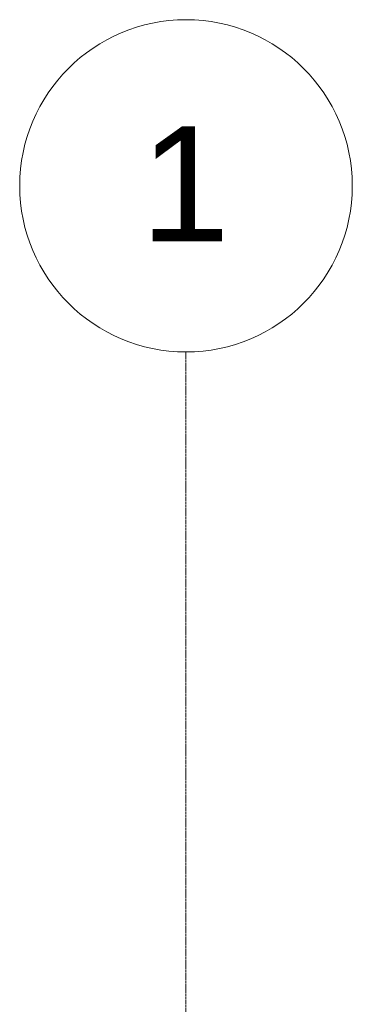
# Model space of a CAD drawing. Header units: inches. Extents: x -4136 to 1945, y -6639 to 12387.
# Tile 443 of 656: x -3530 to -3432, y 12096 to 12387. Entities that reach past the tile are written whole.
import ezdxf

# ---------------------------------------------------------------- set-up
doc = ezdxf.new("R2010")
doc.units = ezdxf.units.IN
doc.header["$MEASUREMENT"] = 0
doc.linetypes.add('Línea de rejilla', pattern=[0.875, 0.5, -0.125, 0.125, -0.125])
doc.layers.add('S-GRID', color=7, linetype='Continuous', lineweight=9)
doc.layers.add('S-GRID-IDEN', color=7, linetype='Continuous', lineweight=9)
doc.styles.add('Arial_1', font='arial.ttf', dxfattribs={"height": 34.015748})

# ---------------------------------------------------------------- blocks, each defined once
blk = doc.blocks.new('Rejilla - Extremo inicial de rejilla - Círculo-11506-SLAB ON GROUND JOINTS')
at = {"layer": 'S-GRID-IDEN', "color": 253, "true_color": 0xaaaaaa}
blk.add_circle((0, 0), 0.2559, dxfattribs=at)

msp = doc.modelspace()

# ---------------------------------------------------------------- linework, layer by layer
at = {"layer": 'S-GRID', "color": 253, "linetype": 'Línea de rejilla', "true_color": 0xaaaaaa}
msp.add_line((-3481.32374, 9772.6103), (-3481.32374, 12288.55505), dxfattribs=at)

# ---------------------------------------------------------------- block references
at = {"layer": 'S-GRID-IDEN', "color": 253, "true_color": 0xaaaaaa, "xscale": 191.9999999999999, "yscale": 191.9999999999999, "zscale": 191.9999999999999}
msp.add_blockref('Rejilla - Extremo inicial de rejilla - Círculo-11506-SLAB ON GROUND JOINTS', (-3481.32374, 12337.68891), dxfattribs=at)

# ---------------------------------------------------------------- texts
at = {"layer": 'S-GRID-IDEN', "color": 253, "true_color": 0xaaaaaa, "insert": (-3494.82588, 12355.26872), "char_height": 34.01575, "width": 32.118, "attachment_point": 1, "style": 'Arial_1'}
msp.add_mtext('1', dxfattribs=at)

doc.saveas('drawing.dxf')
